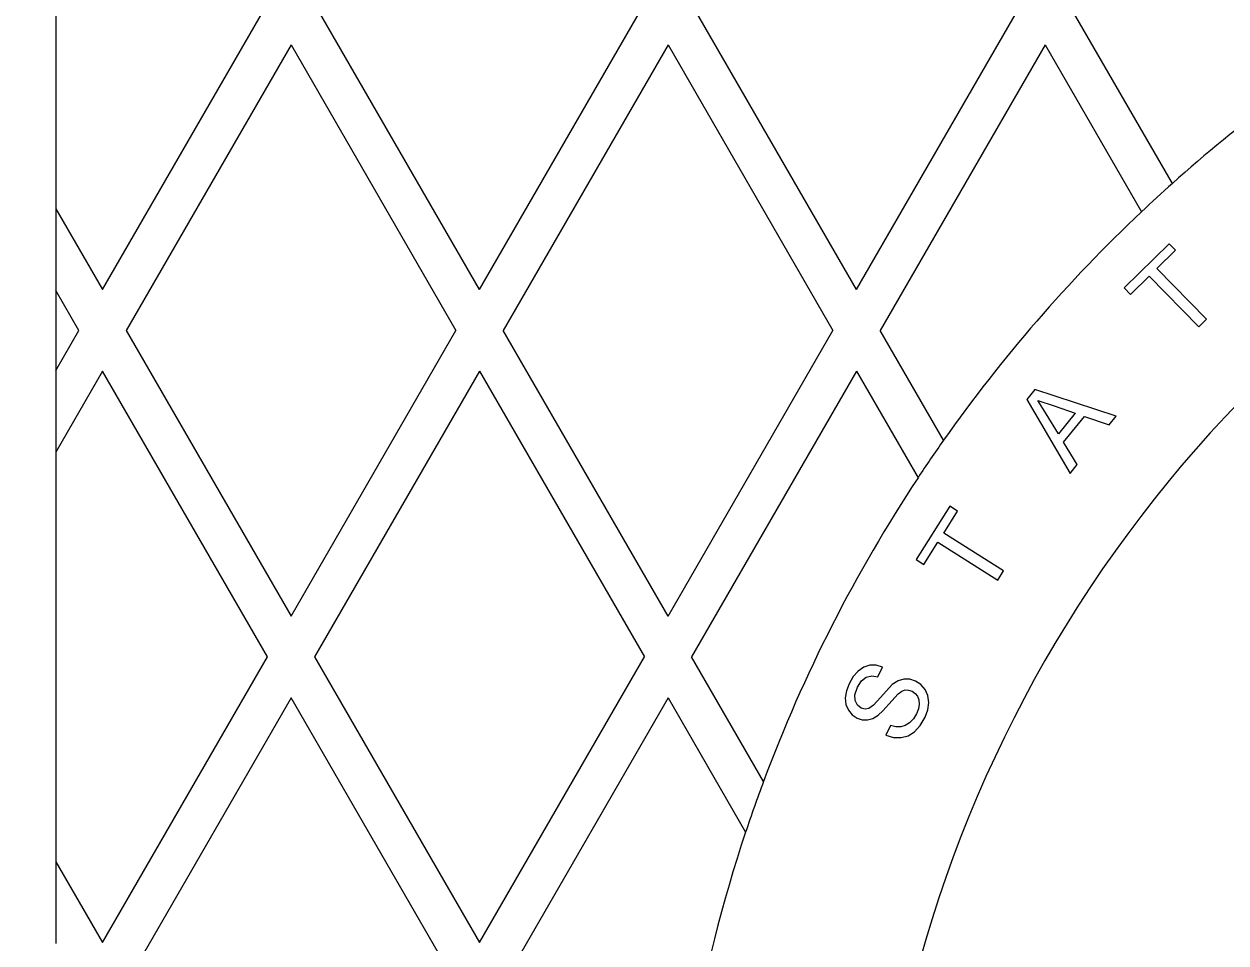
# Model space of a CAD drawing. Extents: x 99862 to 103151, y 100000 to 105076.
# Drawn here: x 100364.81 to 100392.42, y 101772.58 to 101793.69 of the extents above; entities that cross this region are included whole.
import ezdxf

# ---------------------------------------------------------------- set-up
doc = ezdxf.new("R2010")
doc.units = 0
for name, color, linetype in [('Level 10', 7, 'Continuous'), ('Level 11', 7, 'Continuous'), ('Level 12', 7, 'Continuous'), ('Level 19', 7, 'Continuous')]:
    doc.layers.add(name, color=color, linetype=linetype)

msp = doc.modelspace()

# ---------------------------------------------------------------- linework, layer by layer
at = {"layer": 'Level 10'}
msp.add_circle((100379.544, 101764.153), 90, dxfattribs=at)
at = {"layer": 'Level 11'}
for radius in [95.156, 94.688]:
    msp.add_circle((100379.544, 101764.153), radius, dxfattribs=at)
msp.add_arc((100379.544, 101764.153), 88.781, 66.72365, 173.27635, dxfattribs=at)
at = {"layer": 'Level 12'}
for p, q in [((100365.546, 101798.858), (100365.546, 101789.447)), ((100366.618, 101787.59), (100370.407, 101794.153)), ((100366.618, 101787.59), (100370.407, 101794.153)), ((100375.278, 101787.59), (100371.49, 101794.153)), ((100375.278, 101787.59), (100371.49, 101794.153)), ((100375.278, 101787.59), (100379.067, 101794.153)), ((100375.278, 101787.59), (100379.067, 101794.153)), ((100383.939, 101787.59), (100380.15, 101794.153)), ((100383.939, 101787.59), (100380.15, 101794.153)), ((100383.939, 101787.59), (100387.728, 101794.153)), ((100383.939, 101787.59), (100387.728, 101794.153)), ((100391.192, 101790.026), (100388.81, 101794.153)), ((100391.192, 101790.026), (100388.81, 101794.153)), ((100370.948, 101793.215), (100367.159, 101786.653)), ((100370.948, 101793.215), (100367.159, 101786.653)), ((100370.948, 101793.215), (100374.737, 101786.653)), ((100370.948, 101793.215), (100374.737, 101786.653)), ((100370.948, 101793.215), (100370.948, 101793.215)), ((100379.609, 101793.215), (100375.82, 101786.653)), ((100379.609, 101793.215), (100375.82, 101786.653)), ((100379.609, 101793.215), (100383.397, 101786.653)), ((100379.609, 101793.215), (100383.397, 101786.653)), ((100379.609, 101793.215), (100379.609, 101793.215)), ((100388.269, 101793.215), (100384.48, 101786.653)), ((100388.269, 101793.215), (100384.48, 101786.653)), ((100388.269, 101793.215), (100390.485, 101789.377)), ((100388.269, 101793.215), (100390.485, 101789.377)), ((100388.269, 101793.215), (100388.269, 101793.215)), ((100391.192, 101790.026), (100391.192, 101790.026)), ((100391.192, 101790.026), (100391.192, 101790.026)), ((100365.546, 101789.447), (100366.618, 101787.59)), ((100365.546, 101789.447), (100366.618, 101787.59)), ((100365.546, 101789.447), (100365.546, 101789.447)), ((100365.546, 101789.447), (100365.546, 101787.572)), ((100390.485, 101789.377), (100390.485, 101789.377)), ((100390.485, 101789.377), (100390.485, 101789.377)), ((100366.077, 101786.653), (100365.546, 101787.572)), ((100366.077, 101786.653), (100365.546, 101787.572)), ((100365.546, 101787.572), (100365.546, 101787.572)), ((100365.546, 101787.572), (100365.546, 101785.733)), ((100366.618, 101787.59), (100366.618, 101787.59)), ((100375.278, 101787.59), (100375.278, 101787.59)), ((100383.939, 101787.59), (100383.939, 101787.59)), ((100365.546, 101785.733), (100366.077, 101786.653)), ((100365.546, 101785.733), (100366.077, 101786.653)), ((100366.077, 101786.653), (100366.077, 101786.653)), ((100367.159, 101786.653), (100370.948, 101780.09)), ((100367.159, 101786.653), (100370.948, 101780.09)), ((100367.159, 101786.653), (100367.159, 101786.653)), ((100370.948, 101780.09), (100374.737, 101786.653)), ((100370.948, 101780.09), (100374.737, 101786.653)), ((100374.737, 101786.653), (100374.737, 101786.653)), ((100379.609, 101780.09), (100375.82, 101786.653)), ((100379.609, 101780.09), (100375.82, 101786.653)), ((100375.82, 101786.653), (100375.82, 101786.653)), ((100379.609, 101780.09), (100383.397, 101786.653)), ((100379.609, 101780.09), (100383.397, 101786.653)), ((100383.397, 101786.653), (100383.397, 101786.653)), ((100385.938, 101784.128), (100384.48, 101786.653)), ((100385.938, 101784.128), (100384.48, 101786.653)), ((100384.48, 101786.653), (100384.48, 101786.653)), ((100365.546, 101785.733), (100365.546, 101783.858)), ((100365.546, 101785.733), (100365.546, 101785.733)), ((100366.618, 101785.715), (100365.546, 101783.858)), ((100366.618, 101785.715), (100365.546, 101783.858)), ((100370.407, 101779.153), (100366.618, 101785.715)), ((100370.407, 101779.153), (100366.618, 101785.715)), ((100366.618, 101785.715), (100366.618, 101785.715)), ((100375.278, 101785.715), (100371.49, 101779.153)), ((100375.278, 101785.715), (100371.49, 101779.153)), ((100375.278, 101785.715), (100379.067, 101779.153)), ((100375.278, 101785.715), (100379.067, 101779.153)), ((100375.278, 101785.715), (100375.278, 101785.715)), ((100383.939, 101785.715), (100380.15, 101779.153)), ((100383.939, 101785.715), (100380.15, 101779.153)), ((100383.939, 101785.715), (100385.351, 101783.269)), ((100383.939, 101785.715), (100385.351, 101783.269)), ((100383.939, 101785.715), (100383.939, 101785.715)), ((100385.938, 101784.128), (100385.938, 101784.128)), ((100385.938, 101784.128), (100385.938, 101784.128)), ((100365.546, 101783.858), (100365.546, 101783.858)), ((100365.546, 101783.858), (100365.546, 101774.447)), ((100385.351, 101783.269), (100385.351, 101783.269)), ((100385.351, 101783.269), (100385.351, 101783.269)), ((100370.948, 101780.09), (100370.948, 101780.09)), ((100379.609, 101780.09), (100379.609, 101780.09)), ((100366.618, 101772.59), (100370.407, 101779.153)), ((100366.618, 101772.59), (100370.407, 101779.153)), ((100370.407, 101779.153), (100370.407, 101779.153)), ((100371.49, 101779.153), (100375.278, 101772.59)), ((100371.49, 101779.153), (100375.278, 101772.59)), ((100371.49, 101779.153), (100371.49, 101779.153)), ((100375.278, 101772.59), (100379.067, 101779.153)), ((100375.278, 101772.59), (100379.067, 101779.153)), ((100379.067, 101779.153), (100379.067, 101779.153)), ((100381.802, 101776.292), (100380.15, 101779.153)), ((100381.802, 101776.292), (100380.15, 101779.153)), ((100380.15, 101779.153), (100380.15, 101779.153)), ((100370.948, 101778.215), (100367.159, 101771.653)), ((100370.948, 101778.215), (100367.159, 101771.653)), ((100374.737, 101771.653), (100370.948, 101778.215)), ((100374.737, 101771.653), (100370.948, 101778.215)), ((100370.948, 101778.215), (100370.948, 101778.215)), ((100379.609, 101778.215), (100375.82, 101771.653)), ((100379.609, 101778.215), (100375.82, 101771.653)), ((100379.609, 101778.215), (100381.391, 101775.128)), ((100379.609, 101778.215), (100381.391, 101775.128)), ((100379.609, 101778.215), (100379.609, 101778.215)), ((100381.802, 101776.292), (100381.802, 101776.292)), ((100381.802, 101776.292), (100381.802, 101776.292)), ((100381.391, 101775.128), (100381.391, 101775.128)), ((100381.391, 101775.128), (100381.391, 101775.128)), ((100365.546, 101774.447), (100366.618, 101772.59)), ((100365.546, 101774.447), (100366.618, 101772.59)), ((100365.546, 101774.447), (100365.546, 101774.447)), ((100365.546, 101774.447), (100365.546, 101772.572)), ((100366.618, 101772.59), (100366.618, 101772.59)), ((100375.278, 101772.59), (100375.278, 101772.59))]:
    msp.add_line(p, q, dxfattribs=at)
msp.add_circle((100379.544, 101764.153), 93.75, dxfattribs=at)
for centre, radius, start, end in [((100379.609, 101764.153), 85.312, 66.12977, 171.30277), ((100414.296, 101764.153), 34.688, 121.5868, 131.763), ((100414.296, 101764.153), 34.688, 131.763, 133.3495), ((100414.296, 101764.153), 34.688, 133.3495, 144.8396), ((100414.296, 101764.153), 34.688, 144.8396, 146.5582), ((100414.296, 101764.153), 34.688, 146.5582, 159.5161), ((100414.296, 101764.153), 34.688, 159.5161, 161.5538), ((100414.296, 101764.153), 34.688, 161.5538, 178.4132)]:
    msp.add_arc(centre, radius, start, end, dxfattribs=at)
msp.add_open_spline([(100416.029, 101686), (100309.328, 101636.187), (100294.025, 101752.944), (100304.31, 101753.831), (100304.31, 101764.153), (100304.31, 101774.475), (100294.025, 101775.361), (100309.328, 101892.119), (100416.029, 101842.306), (100413.008, 101836.035), (100419.036, 101832.555), (100425.064, 101829.075), (100428.984, 101834.827), (100461.977, 101811.746), (100465.469, 101771.632), (100458.528, 101771.113), (100458.528, 101764.153), (100458.528, 101757.193), (100465.469, 101756.674), (100461.977, 101716.56), (100428.984, 101693.479), (100425.064, 101699.23), (100419.036, 101695.75), (100413.008, 101692.27), (100416.029, 101686)], degree=4, dxfattribs=at)
at = {"layer": 'Level 19'}
for p, q in [((100391.118, 101788.643), (100390.082, 101787.628)), ((100391.118, 101788.643), (100390.082, 101787.628)), ((100391.118, 101788.643), (100391.118, 101788.643)), ((100391.266, 101788.492), (100391.118, 101788.643)), ((100391.266, 101788.492), (100391.118, 101788.643)), ((100390.837, 101788.071), (100391.266, 101788.492)), ((100390.837, 101788.071), (100391.266, 101788.492)), ((100391.266, 101788.492), (100391.266, 101788.492)), ((100390.837, 101788.071), (100390.837, 101788.071)), ((100391.976, 101786.908), (100390.837, 101788.071)), ((100391.976, 101786.908), (100390.837, 101788.071)), ((100390.23, 101787.477), (100390.66, 101787.897)), ((100390.23, 101787.477), (100390.66, 101787.897)), ((100390.66, 101787.897), (100390.66, 101787.897)), ((100390.66, 101787.897), (100391.799, 101786.735)), ((100390.66, 101787.897), (100391.799, 101786.735)), ((100390.082, 101787.628), (100390.082, 101787.628)), ((100390.082, 101787.628), (100390.23, 101787.477)), ((100390.082, 101787.628), (100390.23, 101787.477)), ((100390.23, 101787.477), (100390.23, 101787.477)), ((100391.799, 101786.735), (100391.976, 101786.908)), ((100391.799, 101786.735), (100391.976, 101786.908)), ((100391.976, 101786.908), (100391.976, 101786.908)), ((100391.799, 101786.735), (100391.799, 101786.735)), ((100388.032, 101785.292), (100387.848, 101785.063)), ((100388.032, 101785.292), (100387.848, 101785.063)), ((100388.032, 101785.292), (100388.032, 101785.292)), ((100389.903, 101784.684), (100388.032, 101785.292)), ((100389.903, 101784.684), (100388.032, 101785.292)), ((100387.848, 101785.063), (100387.848, 101785.063)), ((100387.848, 101785.063), (100388.846, 101783.367)), ((100387.848, 101785.063), (100388.846, 101783.367)), ((100388.105, 101785.044), (100388.105, 101785.044)), ((100388.293, 101784.737), (100388.105, 101785.044)), ((100388.105, 101785.044), (100388.475, 101784.917)), ((100388.293, 101784.737), (100388.105, 101785.044)), ((100388.105, 101785.044), (100388.475, 101784.917)), ((100388.293, 101784.737), (100388.293, 101784.737)), ((100388.576, 101784.275), (100388.293, 101784.737)), ((100388.576, 101784.275), (100388.293, 101784.737)), ((100388.475, 101784.917), (100388.475, 101784.917)), ((100388.475, 101784.917), (100388.958, 101784.751)), ((100388.475, 101784.917), (100388.958, 101784.751)), ((100388.958, 101784.751), (100388.576, 101784.275)), ((100388.958, 101784.751), (100388.576, 101784.275)), ((100388.695, 101784.083), (100389.171, 101784.676)), ((100388.695, 101784.083), (100389.171, 101784.676)), ((100388.958, 101784.751), (100388.958, 101784.751)), ((100389.171, 101784.676), (100389.171, 101784.676)), ((100389.171, 101784.676), (100389.74, 101784.481)), ((100389.171, 101784.676), (100389.74, 101784.481)), ((100389.74, 101784.481), (100389.903, 101784.684)), ((100389.74, 101784.481), (100389.903, 101784.684)), ((100389.903, 101784.684), (100389.903, 101784.684)), ((100389.74, 101784.481), (100389.74, 101784.481)), ((100388.576, 101784.275), (100388.576, 101784.275)), ((100388.695, 101784.083), (100388.695, 101784.083)), ((100389.009, 101783.57), (100388.695, 101784.083)), ((100389.009, 101783.57), (100388.695, 101784.083)), ((100388.846, 101783.367), (100389.009, 101783.57)), ((100388.846, 101783.367), (100389.009, 101783.57)), ((100389.009, 101783.57), (100389.009, 101783.57)), ((100388.846, 101783.367), (100388.846, 101783.367)), ((100386.081, 101782.616), (100385.308, 101781.389)), ((100386.081, 101782.616), (100385.308, 101781.389)), ((100385.94, 101781.994), (100386.26, 101782.503)), ((100385.94, 101781.994), (100386.26, 101782.503)), ((100386.081, 101782.616), (100386.081, 101782.616)), ((100386.26, 101782.503), (100386.081, 101782.616)), ((100386.26, 101782.503), (100386.081, 101782.616)), ((100386.26, 101782.503), (100386.26, 101782.503)), ((100385.94, 101781.994), (100385.94, 101781.994)), ((100387.316, 101781.127), (100385.94, 101781.994)), ((100387.316, 101781.127), (100385.94, 101781.994)), ((100385.487, 101781.276), (100385.808, 101781.785)), ((100385.487, 101781.276), (100385.808, 101781.785)), ((100385.808, 101781.785), (100385.808, 101781.785)), ((100385.808, 101781.785), (100387.184, 101780.917)), ((100385.808, 101781.785), (100387.184, 101780.917)), ((100385.308, 101781.389), (100385.308, 101781.389)), ((100385.308, 101781.389), (100385.487, 101781.276)), ((100385.308, 101781.389), (100385.487, 101781.276)), ((100385.487, 101781.276), (100385.487, 101781.276)), ((100387.184, 101780.917), (100387.316, 101781.127)), ((100387.184, 101780.917), (100387.316, 101781.127)), ((100387.316, 101781.127), (100387.316, 101781.127)), ((100387.184, 101780.917), (100387.184, 101780.917)), ((100384.103, 101778.916), (100383.973, 101778.828)), ((100384.103, 101778.916), (100383.973, 101778.828)), ((100384.243, 101778.96), (100384.103, 101778.916)), ((100384.243, 101778.96), (100384.103, 101778.916)), ((100384.103, 101778.916), (100384.103, 101778.916)), ((100384.243, 101778.96), (100384.243, 101778.96)), ((100384.39, 101778.96), (100384.243, 101778.96)), ((100384.39, 101778.96), (100384.243, 101778.96)), ((100384.39, 101778.96), (100384.39, 101778.96)), ((100384.534, 101778.92), (100384.39, 101778.96)), ((100384.534, 101778.92), (100384.39, 101778.96)), ((100384.428, 101778.696), (100384.534, 101778.92)), ((100384.428, 101778.696), (100384.534, 101778.92)), ((100384.534, 101778.92), (100384.534, 101778.92)), ((100383.86, 101778.7), (100383.765, 101778.537)), ((100383.86, 101778.7), (100383.765, 101778.537)), ((100383.973, 101778.828), (100383.86, 101778.7)), ((100383.973, 101778.828), (100383.86, 101778.7)), ((100383.86, 101778.7), (100383.86, 101778.7)), ((100383.961, 101778.455), (100384.054, 101778.603)), ((100383.961, 101778.455), (100384.054, 101778.603)), ((100383.973, 101778.828), (100383.973, 101778.828)), ((100384.054, 101778.603), (100384.162, 101778.69)), ((100384.054, 101778.603), (100384.162, 101778.69)), ((100384.054, 101778.603), (100384.054, 101778.603)), ((100384.162, 101778.69), (100384.287, 101778.72)), ((100384.162, 101778.69), (100384.287, 101778.72)), ((100384.162, 101778.69), (100384.162, 101778.69)), ((100384.287, 101778.72), (100384.287, 101778.72)), ((100384.287, 101778.72), (100384.428, 101778.696)), ((100384.287, 101778.72), (100384.428, 101778.696)), ((100384.428, 101778.696), (100384.428, 101778.696)), ((100384.893, 101778.602), (100384.759, 101778.517)), ((100384.893, 101778.602), (100384.759, 101778.517)), ((100385.028, 101778.643), (100384.893, 101778.602)), ((100385.028, 101778.643), (100384.893, 101778.602)), ((100384.893, 101778.602), (100384.893, 101778.602)), ((100385.028, 101778.643), (100385.028, 101778.643)), ((100385.162, 101778.64), (100385.028, 101778.643)), ((100385.162, 101778.64), (100385.028, 101778.643)), ((100385.162, 101778.64), (100385.162, 101778.64)), ((100385.296, 101778.597), (100385.162, 101778.64)), ((100385.296, 101778.597), (100385.162, 101778.64)), ((100385.296, 101778.597), (100385.296, 101778.597)), ((100385.417, 101778.517), (100385.296, 101778.597)), ((100385.417, 101778.517), (100385.296, 101778.597)), ((100383.705, 101778.373), (100383.68, 101778.211)), ((100383.705, 101778.373), (100383.68, 101778.211)), ((100383.765, 101778.537), (100383.705, 101778.373)), ((100383.765, 101778.537), (100383.705, 101778.373)), ((100383.705, 101778.373), (100383.705, 101778.373)), ((100383.765, 101778.537), (100383.765, 101778.537)), ((100383.902, 101778.284), (100383.961, 101778.455)), ((100383.902, 101778.284), (100383.961, 101778.455)), ((100383.961, 101778.455), (100383.961, 101778.455)), ((100384.759, 101778.517), (100384.488, 101778.22)), ((100384.759, 101778.517), (100384.488, 101778.22)), ((100384.759, 101778.517), (100384.759, 101778.517)), ((100384.895, 101778.307), (100384.979, 101778.367)), ((100384.895, 101778.307), (100384.979, 101778.367)), ((100384.979, 101778.367), (100385.058, 101778.393)), ((100384.979, 101778.367), (100385.058, 101778.393)), ((100384.979, 101778.367), (100384.979, 101778.367)), ((100385.058, 101778.393), (100385.058, 101778.393)), ((100385.058, 101778.393), (100385.135, 101778.389)), ((100385.058, 101778.393), (100385.135, 101778.389)), ((100385.135, 101778.389), (100385.135, 101778.389)), ((100385.135, 101778.389), (100385.214, 101778.362)), ((100385.135, 101778.389), (100385.214, 101778.362)), ((100385.214, 101778.362), (100385.214, 101778.362)), ((100385.214, 101778.362), (100385.284, 101778.315)), ((100385.214, 101778.362), (100385.284, 101778.315)), ((100385.417, 101778.517), (100385.417, 101778.517)), ((100385.513, 101778.405), (100385.417, 101778.517)), ((100385.513, 101778.405), (100385.417, 101778.517)), ((100385.513, 101778.405), (100385.513, 101778.405)), ((100385.575, 101778.265), (100385.513, 101778.405)), ((100385.575, 101778.265), (100385.513, 101778.405)), ((100383.68, 101778.211), (100383.68, 101778.211)), ((100383.68, 101778.211), (100383.695, 101778.06)), ((100383.68, 101778.211), (100383.695, 101778.06)), ((100383.695, 101778.06), (100383.695, 101778.06)), ((100383.695, 101778.06), (100383.751, 101777.928)), ((100383.695, 101778.06), (100383.751, 101777.928)), ((100383.902, 101778.284), (100383.902, 101778.284)), ((100383.905, 101778.147), (100383.902, 101778.284)), ((100383.905, 101778.147), (100383.902, 101778.284)), ((100383.905, 101778.147), (100383.905, 101778.147)), ((100383.957, 101778.045), (100383.905, 101778.147)), ((100383.957, 101778.045), (100383.905, 101778.147)), ((100383.957, 101778.045), (100383.957, 101778.045)), ((100384.044, 101777.978), (100383.957, 101778.045)), ((100384.044, 101777.978), (100383.957, 101778.045)), ((100384.331, 101778.046), (100384.221, 101777.968)), ((100384.331, 101778.046), (100384.221, 101777.968)), ((100384.488, 101778.22), (100384.331, 101778.046)), ((100384.488, 101778.22), (100384.331, 101778.046)), ((100384.331, 101778.046), (100384.331, 101778.046)), ((100384.488, 101778.22), (100384.488, 101778.22)), ((100384.541, 101777.911), (100384.681, 101778.069)), ((100384.541, 101777.911), (100384.681, 101778.069)), ((100384.681, 101778.069), (100384.895, 101778.307)), ((100384.681, 101778.069), (100384.895, 101778.307)), ((100384.681, 101778.069), (100384.681, 101778.069)), ((100384.895, 101778.307), (100384.895, 101778.307)), ((100385.284, 101778.315), (100385.284, 101778.315)), ((100385.284, 101778.315), (100385.337, 101778.251)), ((100385.284, 101778.315), (100385.337, 101778.251)), ((100385.337, 101778.251), (100385.337, 101778.251)), ((100385.337, 101778.251), (100385.37, 101778.169)), ((100385.337, 101778.251), (100385.37, 101778.169)), ((100385.377, 101778.07), (100385.36, 101777.961)), ((100385.377, 101778.07), (100385.36, 101777.961)), ((100385.37, 101778.169), (100385.37, 101778.169)), ((100385.37, 101778.169), (100385.377, 101778.07)), ((100385.37, 101778.169), (100385.377, 101778.07)), ((100385.377, 101778.07), (100385.377, 101778.07)), ((100385.575, 101778.265), (100385.575, 101778.265)), ((100385.595, 101778.107), (100385.575, 101778.265)), ((100385.595, 101778.107), (100385.575, 101778.265)), ((100385.575, 101777.937), (100385.595, 101778.107)), ((100385.575, 101777.937), (100385.595, 101778.107)), ((100385.595, 101778.107), (100385.595, 101778.107)), ((100383.751, 101777.928), (100383.751, 101777.928)), ((100383.751, 101777.928), (100383.84, 101777.822)), ((100383.751, 101777.928), (100383.84, 101777.822)), ((100383.84, 101777.822), (100383.84, 101777.822)), ((100383.84, 101777.822), (100383.954, 101777.746)), ((100383.84, 101777.822), (100383.954, 101777.746)), ((100384.044, 101777.978), (100384.044, 101777.978)), ((100384.133, 101777.954), (100384.044, 101777.978)), ((100384.133, 101777.954), (100384.044, 101777.978)), ((100384.221, 101777.968), (100384.133, 101777.954)), ((100384.221, 101777.968), (100384.133, 101777.954)), ((100384.133, 101777.954), (100384.133, 101777.954)), ((100384.221, 101777.968), (100384.221, 101777.968)), ((100384.311, 101777.74), (100384.432, 101777.812)), ((100384.311, 101777.74), (100384.432, 101777.812)), ((100384.432, 101777.812), (100384.541, 101777.911)), ((100384.432, 101777.812), (100384.541, 101777.911)), ((100384.432, 101777.812), (100384.432, 101777.812)), ((100384.541, 101777.911), (100384.541, 101777.911)), ((100385.318, 101777.848), (100385.247, 101777.73)), ((100385.318, 101777.848), (100385.247, 101777.73)), ((100385.36, 101777.961), (100385.318, 101777.848)), ((100385.36, 101777.961), (100385.318, 101777.848)), ((100385.318, 101777.848), (100385.318, 101777.848)), ((100385.36, 101777.961), (100385.36, 101777.961)), ((100385.514, 101777.767), (100385.575, 101777.937)), ((100385.514, 101777.767), (100385.575, 101777.937)), ((100385.575, 101777.937), (100385.575, 101777.937)), ((100383.954, 101777.746), (100383.954, 101777.746)), ((100383.954, 101777.746), (100384.071, 101777.709)), ((100383.954, 101777.746), (100384.071, 101777.709)), ((100384.071, 101777.709), (100384.071, 101777.709)), ((100384.071, 101777.709), (100384.191, 101777.706)), ((100384.071, 101777.709), (100384.191, 101777.706)), ((100384.191, 101777.706), (100384.311, 101777.74)), ((100384.191, 101777.706), (100384.311, 101777.74)), ((100384.191, 101777.706), (100384.191, 101777.706)), ((100384.311, 101777.74), (100384.311, 101777.74)), ((100384.72, 101777.579), (100384.614, 101777.355)), ((100384.72, 101777.579), (100384.614, 101777.355)), ((100384.72, 101777.579), (100384.72, 101777.579)), ((100384.844, 101777.547), (100384.72, 101777.579)), ((100384.844, 101777.547), (100384.72, 101777.579)), ((100384.844, 101777.547), (100384.844, 101777.547)), ((100384.954, 101777.545), (100384.844, 101777.547)), ((100384.954, 101777.545), (100384.844, 101777.547)), ((100385.057, 101777.573), (100384.954, 101777.545)), ((100385.057, 101777.573), (100384.954, 101777.545)), ((100384.954, 101777.545), (100384.954, 101777.545)), ((100385.157, 101777.637), (100385.057, 101777.573)), ((100385.157, 101777.637), (100385.057, 101777.573)), ((100385.057, 101777.573), (100385.057, 101777.573)), ((100385.247, 101777.73), (100385.157, 101777.637)), ((100385.247, 101777.73), (100385.157, 101777.637)), ((100385.157, 101777.637), (100385.157, 101777.637)), ((100385.247, 101777.73), (100385.247, 101777.73)), ((100385.273, 101777.433), (100385.402, 101777.574)), ((100385.273, 101777.433), (100385.402, 101777.574)), ((100385.402, 101777.574), (100385.514, 101777.767)), ((100385.402, 101777.574), (100385.514, 101777.767)), ((100385.402, 101777.574), (100385.402, 101777.574)), ((100385.514, 101777.767), (100385.514, 101777.767)), ((100384.614, 101777.355), (100384.614, 101777.355)), ((100384.614, 101777.355), (100384.787, 101777.302)), ((100384.614, 101777.355), (100384.787, 101777.302)), ((100384.787, 101777.302), (100384.787, 101777.302)), ((100384.787, 101777.302), (100384.961, 101777.298)), ((100384.787, 101777.302), (100384.961, 101777.298)), ((100384.961, 101777.298), (100385.127, 101777.341)), ((100384.961, 101777.298), (100385.127, 101777.341)), ((100384.961, 101777.298), (100384.961, 101777.298)), ((100385.127, 101777.341), (100385.273, 101777.433)), ((100385.127, 101777.341), (100385.273, 101777.433)), ((100385.127, 101777.341), (100385.127, 101777.341)), ((100385.273, 101777.433), (100385.273, 101777.433))]:
    msp.add_line(p, q, dxfattribs=at)
for radius, start, end in [(34.688, 121.5868, 131.763), (30, 118.4816, 241.5184), (34.688, 131.763, 133.3495), (34.688, 133.3495, 144.8396), (34.688, 144.8396, 146.5582), (34.688, 146.5582, 159.5161), (34.688, 159.5161, 161.5538), (34.688, 161.5538, 178.4132)]:
    msp.add_arc((100414.296, 101764.153), radius, start, end, dxfattribs=at)

doc.saveas('drawing.dxf')
